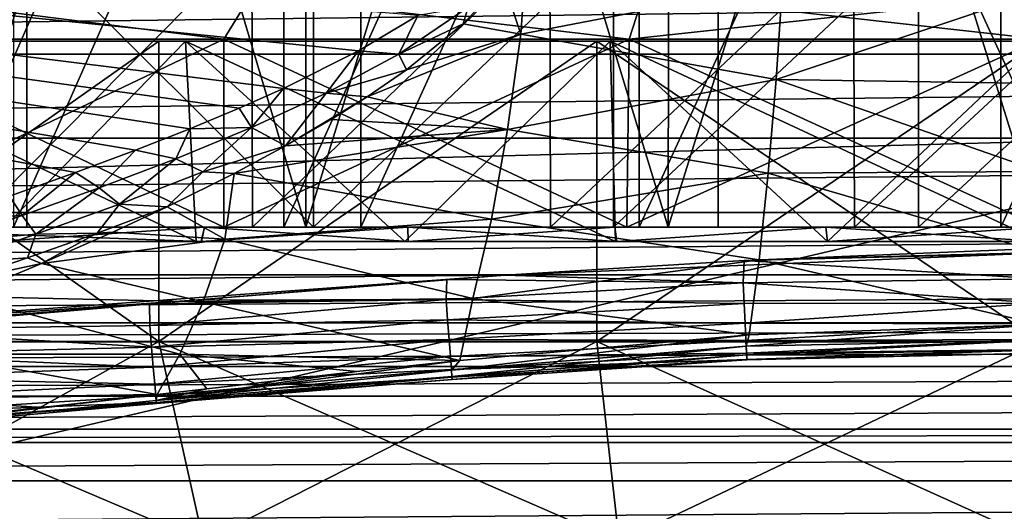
# Model space of a CAD drawing. Header units: metres. Extents: x -205 to 205, y -104 to 104.
# Tile 912 of 1056: x -5.1 to -0.18, y -45.81 to -43.35. Entities that reach past the tile are written whole.
import ezdxf

# ---------------------------------------------------------------- set-up
doc = ezdxf.new("R2010")
doc.units = ezdxf.units.M
doc.layers.add('solid_01_2-CONSUMER_EHM_BOX_SW0001', color=7, linetype='CONTINUOUS')

msp = doc.modelspace()

# ---------------------------------------------------------------- linework, layer by layer
at = {"layer": 'solid_01_2-CONSUMER_EHM_BOX_SW0001'}
for points in [[(-200.010849, -74.958488), (-200.010773, 75.041512), (-0.010778, 75.04142)], [(-0.010849, -74.95858), (-200.010849, -74.958488), (-0.010778, 75.04142)], [(-5.444449, -44.386909, 10.148825), (-3.671862, -44.386913, 9.595698), (-5.443252, -38.442848, 10.147501)], [(-5.444449, -44.386909, 38.851177), (-5.443252, -38.442848, 38.852501), (-3.673563, -38.442852, 39.403957)], [(-3.671862, -44.386913, 39.404301), (-5.444449, -44.386909, 38.851177), (-3.673563, -38.442852, 39.403957)], [(-3.671862, -44.386913, 9.595698), (-3.673563, -38.442852, 9.596043), (-5.443252, -38.442848, 10.147501)], [(-1.860574, -44.386913, 9.263984), (-1.850305, -38.442852, 9.261919), (-3.673563, -38.442852, 9.596043)], [(-3.671862, -44.386913, 9.595698), (-1.860574, -44.386913, 9.263984), (-3.673563, -38.442852, 9.596043)], [(-3.671862, -44.386913, 39.404301), (-3.673563, -38.442852, 39.403957), (-1.850305, -38.442852, 39.738083)], [(-1.860574, -44.386913, 39.736015), (-3.671862, -44.386913, 39.404301), (-1.850305, -38.442852, 39.738083)], [(-1.860574, -44.386913, 39.736015), (-1.850305, -38.442852, 39.738083), (-0.000067, -38.442852, 39.849998)], [(-1.860574, -44.386913, 39.736015), (-0.000067, -38.442852, 39.849998), (-0.00007, -44.386913, 39.849998)], [(-1.860574, -44.386913, 9.263984), (-0.00007, -44.386913, 9.15), (-1.850305, -38.442852, 9.261919)], [(-0.00007, -44.386913, 9.15), (-0.000067, -38.442852, 9.15), (-1.850305, -38.442852, 9.261919)], [(-5.504471, -44.386909, 10.546217), (-5.504829, -40.45858, 10.546358), (-3.782652, -40.45858, 9.984543)], [(-3.782094, -44.386913, 9.985631), (-5.504471, -44.386909, 10.546217), (-3.782652, -40.45858, 9.984543)], [(-5.133085, -44.386909, 38.594631), (-3.396998, -40.45858, 39.110519), (-5.133447, -40.45858, 38.594501)], [(-5.133085, -44.386909, 38.594631), (-3.39647, -44.386913, 39.109417), (-3.396998, -40.45858, 39.110519)], [(-3.782094, -44.386913, 9.985631), (-3.782652, -40.45858, 9.984543), (-2.005299, -40.45858, 9.634423)], [(-2.005165, -44.386913, 9.634405), (-3.782094, -44.386913, 9.985631), (-2.005299, -40.45858, 9.634423)], [(-3.39647, -44.386913, 39.109417), (-1.610998, -40.45858, 39.413456), (-3.396998, -40.45858, 39.110519)], [(-3.39647, -44.386913, 39.109417), (-1.610864, -44.386913, 39.413471), (-1.610998, -40.45858, 39.413456)], [(-2.005165, -44.386913, 9.634405), (-2.005299, -40.45858, 9.634423), (-0.198697, -40.45858, 9.501108)], [(-0.198681, -44.386913, 9.502301), (-2.005165, -44.386913, 9.634405), (-0.198697, -40.45858, 9.501108)], [(0.198485, -44.386913, 39.4977), (0.198501, -40.45858, 39.498894), (-1.610998, -40.45858, 39.413456)], [(-1.610864, -44.386913, 39.413471), (0.198485, -44.386913, 39.4977), (-1.610998, -40.45858, 39.413456)], [(-0.198681, -44.386913, 9.502301), (-0.198697, -40.45858, 9.501108), (1.610802, -40.45858, 9.586543)], [(1.610668, -44.386913, 9.586529), (-0.198681, -44.386913, 9.502301), (1.610802, -40.45858, 9.586543)], [(-12.003431, -47.071278, 63.099998), (-10.68528, -41.756615, 63.099998), (10.685143, -41.756622, 63.099998)], [(11.996569, -47.073002, 63.099998), (-12.003431, -47.071278, 63.099998), (10.685143, -41.756622, 63.099998)], [(-3.407826, -43.506493, 48), (-3.112126, -43.330784, 48), (-13.737907, -42.458572, 48)], [(-3.784021, -43.694065, 48), (-3.407826, -43.506493, 48), (-13.737907, -42.458572, 48)], [(-4.005627, -43.792999, 48), (-3.784021, -43.694065, 48), (-13.737907, -42.458572, 48)], [(-4.251604, -43.895813, 48), (-4.005627, -43.792999, 48), (-13.737907, -42.458572, 48)], [(-4.523632, -44.002892, 48), (-4.251604, -43.895813, 48), (-13.737907, -42.458572, 48)], [(-4.823459, -44.114681, 48), (-4.523632, -44.002892, 48), (-13.737907, -42.458572, 48)], [(-5.152787, -44.231731, 48), (-4.823459, -44.114681, 48), (-13.737907, -42.458572, 48)], [(38.274673, -42.903759, 75), (-63.60397, -54.56757, 75), (63.596031, -54.576706, 75)], [(38.274673, -42.903759, 75), (37.499931, -42.958599, 75), (-63.60397, -54.56757, 75)], [(37.499931, -42.958599, 75), (-37.500069, -42.958565, 75), (-63.60397, -54.56757, 75)], [(-37.500069, -42.958565, 46), (37.499931, -42.958599, 46), (-37.500069, -44.958565, 46)], [(37.499931, -42.958599, 46), (-2.676463, -44.626774, 46), (-37.500069, -44.958565, 46)], [(-6.428539, -44.386909, 34.927391), (-6.428625, -42.958561, 34.927322), (-5.066164, -42.958565, 35.652515)], [(-5.066295, -44.386909, 35.652481), (-6.428539, -44.386909, 34.927391), (-5.066164, -42.958565, 35.652515)], [(-5.356279, -44.386909, 13.483854), (-3.941875, -42.958565, 12.901923), (-5.359747, -42.958565, 13.485568)], [(-5.356279, -44.386909, 13.483854), (-3.938229, -44.386913, 12.9007), (-3.941875, -42.958565, 12.901923)], [(-3.633485, -44.386913, 36.198338), (-5.066295, -44.386909, 35.652481), (-5.066164, -42.958565, 35.652515)], [(-3.633485, -44.386913, 36.198338), (-5.066164, -42.958565, 35.652515), (-3.633317, -42.958565, 36.198406)], [(-3.938229, -44.386913, 12.9007), (-2.452145, -42.958565, 12.498544), (-3.941875, -42.958565, 12.901923)], [(-3.938229, -44.386913, 12.9007), (-2.448174, -44.386913, 12.49776), (-2.452145, -42.958565, 12.498544)], [(-3.633485, -44.386913, 36.198338), (-3.633317, -42.958565, 36.198406), (-2.133407, -42.958565, 36.562191)], [(-2.133345, -44.386913, 36.56218), (-3.633485, -44.386913, 36.198338), (-2.133407, -42.958565, 36.562191)], [(37.499931, -42.958599, 46), (-1.481301, -44.55365, 46), (-2.676463, -44.626774, 46)], [(-2.448174, -44.386913, 12.49776), (-0.933943, -42.958569, 12.28619), (-2.452145, -42.958565, 12.498544)], [(-2.448174, -44.386913, 12.49776), (-0.930002, -44.386913, 12.285864), (-0.933943, -42.958569, 12.28619)], [(-2.133345, -44.386913, 36.56218), (-2.133407, -42.958565, 36.562191), (-0.610105, -42.958569, 36.734261)], [(-0.610039, -44.386913, 36.734287), (-2.133345, -44.386913, 36.56218), (-0.610105, -42.958569, 36.734261)], [(37.499931, -42.958599, 46), (-0.000068, -44.516758, 46), (-1.481301, -44.55365, 46)], [(-0.930002, -44.386913, 12.285864), (0.609955, -42.958569, 12.265738), (-0.933943, -42.958569, 12.28619)], [(-0.930002, -44.386913, 12.285864), (0.613481, -44.386913, 12.265895), (0.609955, -42.958569, 12.265738)], [(-0.610039, -44.386913, 36.734287), (-0.610105, -42.958569, 36.734261), (0.933793, -42.958569, 36.71381)], [(0.933602, -44.386913, 36.713848), (-0.610039, -44.386913, 36.734287), (0.933793, -42.958569, 36.71381)], [(-2.597332, -43.423027, 47.901844), (-2.564706, -42.978214, 47.987076), (-2.684906, -43.158588, 47.981873)], [(-1.288969, -43.169476, 47.777615), (-2.564706, -42.978214, 47.987076), (-2.597332, -43.423027, 47.901844)], [(-18.227028, -43.073269, 3.455959), (-18.227028, -43.523998, 3.325387), (18.20536, -43.073284, 3.455959)], [(-18.227028, -43.523998, 3.325387), (18.20536, -43.524014, 3.325387), (18.20536, -43.073284, 3.455959)], [(-2.597332, -43.423027, 47.901844), (-2.684906, -43.158588, 47.981873), (-2.884768, -43.371346, 47.972439)], [(-2.861089, -43.289242, 47.987038), (-2.884768, -43.371346, 47.972439), (-2.684906, -43.158588, 47.981873)], [(-1.320815, -43.649704, 47.662148), (-1.288969, -43.169476, 47.777615), (-2.597332, -43.423027, 47.901844)], [(-0.000069, -43.206776, 47.712097), (-1.288969, -43.169476, 47.777615), (-1.320815, -43.649704, 47.662148)], [(-5.854372, -43.224937, 7.769365), (-4.08197, -43.448544, 7.277106), (-6.053826, -43.448544, 7.867441)], [(-5.854372, -43.224937, 41.230633), (-6.053826, -43.448544, 41.132561), (-4.08197, -43.448544, 41.722893)], [(-3.944324, -43.224937, 7.21909), (-4.08197, -43.448544, 7.277106), (-5.854372, -43.224937, 7.769365)], [(-5.854372, -43.224937, 41.230633), (-4.08197, -43.448544, 41.722893), (-3.944324, -43.224937, 41.78091)], [(-3.944324, -43.224937, 7.21909), (-2.054914, -43.448547, 6.919681), (-4.08197, -43.448544, 7.277106)], [(-3.944324, -43.224937, 41.78091), (-4.08197, -43.448544, 41.722893), (-2.054914, -43.448547, 42.080318)], [(-1.984676, -43.224941, 6.886133), (-2.054914, -43.448547, 6.919681), (-3.944324, -43.224937, 7.21909)], [(-3.944324, -43.224937, 41.78091), (-2.054914, -43.448547, 42.080318), (-1.984676, -43.224941, 42.113869)], [(-0.000069, -43.224941, 6.77468), (-0.000069, -43.448547, 6.8), (-2.054914, -43.448547, 6.919681)], [(-1.984676, -43.224941, 6.886133), (-0.000069, -43.224941, 6.77468), (-2.054914, -43.448547, 6.919681)], [(-1.984676, -43.224941, 42.113869), (-2.054914, -43.448547, 42.080318), (-0.000069, -43.448547, 42.200001)], [(-1.984676, -43.224941, 42.113869), (-0.000069, -43.448547, 42.200001), (-0.000069, -43.224941, 42.225319)], [(-0.00007, -43.670307, 47.599289), (-0.000069, -43.206776, 47.712097), (-1.320815, -43.649704, 47.662148)], [(-2.861089, -43.289242, 47.987038), (-3.112126, -43.330784, 48), (-3.206213, -43.522507, 47.987038)], [(-2.861089, -43.289242, 47.987038), (-3.206213, -43.522507, 47.987038), (-2.884768, -43.371346, 47.972439)], [(-3.206213, -43.522507, 47.987038), (-3.112126, -43.330784, 48), (-3.407826, -43.506493, 48)], [(-3.206213, -43.522507, 47.987038), (-3.167807, -43.601093, 47.958118), (-2.884768, -43.371346, 47.972439)], [(-2.597332, -43.423027, 47.901844), (-2.884768, -43.371346, 47.972439), (-3.167807, -43.601093, 47.958118)], [(-6.053826, -43.448544, 41.132561), (-6.05434, -44.386909, 41.131287), (-4.080896, -44.386913, 41.723125)], [(-4.08197, -43.448544, 7.277106), (-4.080896, -44.386913, 7.276873), (-6.05434, -44.386909, 7.868715)], [(-6.053826, -43.448544, 7.867441), (-4.08197, -43.448544, 7.277106), (-6.05434, -44.386909, 7.868715)], [(-4.08197, -43.448544, 41.722893), (-6.053826, -43.448544, 41.132561), (-4.080896, -44.386913, 41.723125)], [(-4.08197, -43.448544, 41.722893), (-4.080896, -44.386913, 41.723125), (-2.066971, -44.386913, 42.077908)], [(-2.054914, -43.448547, 42.080318), (-4.08197, -43.448544, 41.722893), (-2.066971, -44.386913, 42.077908)], [(-4.08197, -43.448544, 7.277106), (-2.054914, -43.448547, 6.919681), (-4.080896, -44.386913, 7.276873)], [(-2.054914, -43.448547, 6.919681), (-2.066971, -44.386913, 6.922092), (-4.080896, -44.386913, 7.276873)], [(-2.597332, -43.423027, 47.901844), (-3.167807, -43.601093, 47.958118), (-3.364774, -43.736763, 47.947315)], [(-2.663387, -43.899494, 47.731567), (-2.597332, -43.423027, 47.901844), (-3.364774, -43.736763, 47.947315)], [(-1.320815, -43.649704, 47.662148), (-2.597332, -43.423027, 47.901844), (-2.663387, -43.899494, 47.731567)], [(-2.054914, -43.448547, 42.080318), (-2.066971, -44.386913, 42.077908), (-0.00007, -44.386913, 42.200001)], [(-0.000069, -43.448547, 6.8), (-0.00007, -44.386913, 6.8), (-2.066971, -44.386913, 6.922092)], [(-2.054914, -43.448547, 6.919681), (-0.000069, -43.448547, 6.8), (-2.066971, -44.386913, 6.922092)], [(-0.000069, -43.448547, 42.200001), (-2.054914, -43.448547, 42.080318), (-0.00007, -44.386913, 42.200001)], [(-6.539499, -43.458576, 5.811082), (-4.406051, -43.45858, 5.196443), (-6.539596, -44.958576, 5.81111)], [(-6.539483, -43.458576, 43.188923), (-6.539596, -44.958576, 43.188889), (-4.405984, -44.95858, 43.803574)], [(-4.406051, -43.45858, 5.196443), (-4.405984, -44.95858, 5.196427), (-6.539596, -44.958576, 5.81111)], [(-6.539499, -43.458576, 5.811082), (-6.341319, -43.458576, 6.377408), (-4.406051, -43.45858, 5.196443)], [(-4.406038, -43.45858, 43.803562), (-6.341335, -43.458576, 42.622585), (-6.539483, -43.458576, 43.188923)], [(-4.406038, -43.45858, 43.803562), (-6.539483, -43.458576, 43.188923), (-4.405984, -44.95858, 43.803574)], [(-5.248472, -44.45858, 42.031235), (-6.341335, -43.458576, 42.622585), (-4.272536, -43.45858, 43.218601)], [(-4.406038, -43.45858, 43.803562), (-4.272536, -43.45858, 43.218601), (-6.341335, -43.458576, 42.622585)], [(-4.220408, -44.45858, 6.693295), (-4.272524, -43.45858, 5.781396), (-6.341319, -43.458576, 6.377408)], [(-4.406051, -43.45858, 5.196443), (-6.341319, -43.458576, 6.377408), (-4.272524, -43.45858, 5.781396)], [(-5.248495, -44.45858, 6.968772), (-4.220408, -44.45858, 6.693295), (-6.341319, -43.458576, 6.377408)], [(-4.220394, -44.45858, 42.306709), (-5.248472, -44.45858, 42.031235), (-4.272536, -43.45858, 43.218601)], [(-4.406051, -43.45858, 5.196443), (-4.272524, -43.45858, 5.781396), (-2.217138, -43.45858, 4.824516)], [(-4.406051, -43.45858, 5.196443), (-2.217138, -43.45858, 4.824516), (-4.405984, -44.95858, 5.196427)], [(-2.21713, -43.45858, 44.175484), (-4.272536, -43.45858, 43.218601), (-4.406038, -43.45858, 43.803562)], [(-2.21713, -43.45858, 44.175484), (-4.406038, -43.45858, 43.803562), (-4.405984, -44.95858, 43.803574)], [(-2.217138, -43.45858, 4.824516), (-2.216967, -44.95858, 4.824498), (-4.405984, -44.95858, 5.196427)], [(-2.21713, -43.45858, 44.175484), (-4.405984, -44.95858, 43.803574), (-2.216967, -44.95858, 44.175503)], [(-3.177615, -44.45858, 42.522015), (-4.272536, -43.45858, 43.218601), (-2.149954, -43.45858, 43.579258)], [(-2.21713, -43.45858, 44.175484), (-2.149954, -43.45858, 43.579258), (-4.272536, -43.45858, 43.218601)], [(-3.177615, -44.45858, 42.522015), (-4.220394, -44.45858, 42.306709), (-4.272536, -43.45858, 43.218601)], [(-2.124708, -44.45858, 6.323752), (-2.149945, -43.45858, 5.420743), (-4.272524, -43.45858, 5.781396)], [(-2.217138, -43.45858, 4.824516), (-4.272524, -43.45858, 5.781396), (-2.149945, -43.45858, 5.420743)], [(-3.177624, -44.45858, 6.477986), (-2.124708, -44.45858, 6.323752), (-4.272524, -43.45858, 5.781396)], [(-4.220408, -44.45858, 6.693295), (-3.177624, -44.45858, 6.477986), (-4.272524, -43.45858, 5.781396)], [(-2.1247, -44.45858, 42.676247), (-3.177615, -44.45858, 42.522015), (-2.149954, -43.45858, 43.579258)], [(-2.217138, -43.45858, 4.824516), (-2.149945, -43.45858, 5.420743), (-0.000069, -43.45858, 5.3)], [(-2.217138, -43.45858, 4.824516), (-0.000069, -43.45858, 5.3), (-0.000069, -43.45858, 4.7)], [(-2.217138, -43.45858, 4.824516), (-0.000069, -43.45858, 4.7), (-2.216967, -44.95858, 4.824498)], [(-0.000069, -43.45858, 44.299999), (-2.149954, -43.45858, 43.579258), (-2.21713, -43.45858, 44.175484)], [(-2.21713, -43.45858, 44.175484), (-2.216967, -44.95858, 44.175503), (-0.00007, -44.95858, 44.299999)], [(-0.000069, -43.45858, 44.299999), (-2.21713, -43.45858, 44.175484), (-0.00007, -44.95858, 44.299999)], [(-0.000069, -43.45858, 4.7), (-0.00007, -44.95858, 4.7), (-2.216967, -44.95858, 4.824498)], [(-1.064013, -44.45858, 42.769043), (-2.149954, -43.45858, 43.579258), (-0.000069, -43.45858, 43.700001)], [(-0.000069, -43.45858, 44.299999), (-0.000069, -43.45858, 43.700001), (-2.149954, -43.45858, 43.579258)], [(-1.064013, -44.45858, 42.769043), (-2.1247, -44.45858, 42.676247), (-2.149954, -43.45858, 43.579258)], [(-0.00007, -44.45858, 6.2), (-0.000069, -43.45858, 5.3), (-2.149945, -43.45858, 5.420743)], [(-1.064015, -44.45858, 6.230956), (-0.00007, -44.45858, 6.2), (-2.149945, -43.45858, 5.420743)], [(-2.124708, -44.45858, 6.323752), (-1.064015, -44.45858, 6.230956), (-2.149945, -43.45858, 5.420743)], [(-1.064013, -44.45858, 42.769043), (-0.000069, -43.45858, 43.700001), (-0.00007, -44.45858, 42.799999)], [(-18.227028, -43.523998, 3.325387), (-18.227028, -43.942383, 3.112886), (18.20536, -43.524014, 3.325387)], [(-18.227028, -43.942383, 3.112886), (18.20536, -43.942402, 3.112886), (18.20536, -43.524014, 3.325387)], [(-3.569704, -43.717209, 47.987038), (-3.407826, -43.506493, 48), (-3.784021, -43.694065, 48)], [(-3.206213, -43.522507, 47.987038), (-3.407826, -43.506493, 48), (-3.569704, -43.717209, 47.987038)], [(-3.206213, -43.522507, 47.987038), (-3.569704, -43.717209, 47.987038), (-3.167807, -43.601093, 47.958118)], [(-3.569704, -43.717209, 47.987038), (-3.364774, -43.736763, 47.947315), (-3.167807, -43.601093, 47.958118)], [(-3.94276, -43.88905, 47.987038), (-3.784021, -43.694065, 48), (-4.005627, -43.792999, 48)], [(-3.569704, -43.717209, 47.987038), (-3.784021, -43.694065, 48), (-3.94276, -43.88905, 47.987038)], [(-1.360513, -44.117203, 47.462559), (-1.320815, -43.649704, 47.662148), (-2.663387, -43.899494, 47.731567)], [(-0.00007, -44.109741, 47.414616), (-1.320815, -43.649704, 47.662148), (-1.360513, -44.117203, 47.462559)], [(-0.00007, -44.109741, 47.414616), (-0.00007, -43.670307, 47.599289), (-1.320815, -43.649704, 47.662148)], [(-3.569704, -43.717209, 47.987038), (-3.94276, -43.88905, 47.987038), (-3.772542, -43.981655, 47.923054)], [(-3.569704, -43.717209, 47.987038), (-3.772542, -43.981655, 47.923054), (-3.364774, -43.736763, 47.947315)], [(-3.772542, -43.981655, 47.923054), (-3.544653, -43.849655, 47.93692), (-3.364774, -43.736763, 47.947315)], [(-2.663387, -43.899494, 47.731567), (-3.364774, -43.736763, 47.947315), (-3.544653, -43.849655, 47.93692)], [(-3.94276, -43.88905, 47.987038), (-4.005627, -43.792999, 48), (-4.251604, -43.895813, 48)], [(-3.94276, -43.88905, 47.987038), (-4.251604, -43.895813, 48), (-4.321645, -44.045696, 47.987038)], [(-3.94276, -43.88905, 47.987038), (-4.321645, -44.045696, 47.987038), (-4.186583, -44.110615, 47.947266)], [(-3.94276, -43.88905, 47.987038), (-4.186583, -44.110615, 47.947266), (-3.772542, -43.981655, 47.923054)], [(-2.663387, -43.899494, 47.731567), (-3.544653, -43.849655, 47.93692), (-3.772542, -43.981655, 47.923054)], [(-18.227028, -43.942383, 3.112886), (-18.227028, -44.31369, 2.825941), (18.20536, -43.942402, 3.112886)], [(-18.227028, -44.31369, 2.825941), (18.205359, -44.313709, 2.825941), (18.20536, -43.942402, 3.112886)], [(-4.321645, -44.045696, 47.987038), (-4.251604, -43.895813, 48), (-4.523632, -44.002892, 48)], [(-2.663387, -43.899494, 47.731567), (-3.772542, -43.981655, 47.923054), (-4.029034, -44.119221, 47.906441)], [(-2.74426, -44.346958, 47.47834), (-2.663387, -43.899494, 47.731567), (-4.029034, -44.119221, 47.906441)], [(-1.360513, -44.117203, 47.462559), (-2.663387, -43.899494, 47.731567), (-2.74426, -44.346958, 47.47834)], [(-4.186583, -44.110615, 47.947266), (-4.029034, -44.119221, 47.906441), (-3.772542, -43.981655, 47.923054)], [(-4.704403, -44.191559, 47.987038), (-4.523632, -44.002892, 48), (-4.823459, -44.114681, 48)], [(-4.321645, -44.045696, 47.987038), (-4.523632, -44.002892, 48), (-4.704403, -44.191559, 47.987038)], [(-4.321645, -44.045696, 47.987038), (-4.704403, -44.191559, 47.987038), (-4.602838, -44.271667, 47.947266)], [(-4.321645, -44.045696, 47.987038), (-4.602838, -44.271667, 47.947266), (-4.186583, -44.110615, 47.947266)], [(-5.089845, -44.329582, 47.987038), (-4.823459, -44.114681, 48), (-5.152787, -44.231731, 48)], [(-4.704403, -44.191559, 47.987038), (-4.823459, -44.114681, 48), (-5.089845, -44.329582, 47.987038)], [(-4.186583, -44.110615, 47.947266), (-4.602838, -44.271667, 47.947266), (-4.365299, -44.286354, 47.883022)], [(-4.186583, -44.110615, 47.947266), (-4.365299, -44.286354, 47.883022), (-4.029034, -44.119221, 47.906441)], [(-4.077119, -44.448017, 47.668404), (-4.029034, -44.119221, 47.906441), (-4.365299, -44.286354, 47.883022)], [(-2.74426, -44.346958, 47.47834), (-4.029034, -44.119221, 47.906441), (-4.077119, -44.448017, 47.668404)], [(-1.406823, -44.550007, 47.18195), (-1.360513, -44.117203, 47.462559), (-2.74426, -44.346958, 47.47834)], [(-0.00007, -44.514164, 47.16283), (-1.360513, -44.117203, 47.462559), (-1.406823, -44.550007, 47.18195)], [(-0.00007, -44.514164, 47.16283), (-0.00007, -44.109741, 47.414616), (-1.360513, -44.117203, 47.462559)], [(-5.089845, -44.329582, 47.987038), (-5.152787, -44.231731, 48), (-5.513134, -44.354717, 48)], [(-4.704403, -44.191559, 47.987038), (-5.089845, -44.329582, 47.987038), (-5.021621, -44.422668, 47.947266)], [(-4.704403, -44.191559, 47.987038), (-5.021621, -44.422668, 47.947266), (-4.602838, -44.271667, 47.947266)], [(-4.602838, -44.271667, 47.947266), (-5.021621, -44.422668, 47.947266), (-4.714257, -44.41716, 47.882862)], [(-4.602838, -44.271667, 47.947266), (-4.714257, -44.41716, 47.882862), (-4.365299, -44.286354, 47.883022)], [(-4.714257, -44.41716, 47.882862), (-4.636374, -44.412624, 47.862793), (-4.365299, -44.286354, 47.883022)], [(-4.077119, -44.448017, 47.668404), (-4.365299, -44.286354, 47.883022), (-4.636374, -44.412624, 47.862793)], [(-18.227028, -44.31369, 2.825941), (-18.227028, -44.624832, 2.474663), (18.205359, -44.313709, 2.825941)], [(-18.227028, -44.624832, 2.474663), (18.205359, -44.624851, 2.474663), (18.205359, -44.313709, 2.825941)], [(-5.089845, -44.329582, 47.987038), (-5.513134, -44.354717, 48), (-5.477154, -44.461967, 47.987034)], [(-5.089845, -44.329582, 47.987038), (-5.477154, -44.461967, 47.987034), (-5.021621, -44.422668, 47.947266)], [(-2.836816, -44.743916, 47.150593), (-2.74426, -44.346958, 47.47834), (-4.077119, -44.448017, 47.668404)], [(-1.406823, -44.550007, 47.18195), (-2.74426, -44.346958, 47.47834), (-2.836816, -44.743916, 47.150593)], [(12.24885, -44.386921, 24.337812), (-12.249002, -44.386909, 24.662188), (12.170489, -44.386921, 25.884689)], [(12.170489, -44.386921, 25.884689), (-12.249002, -44.386909, 24.662188), (-12.129713, -44.386909, 26.206446)], [(-12.170487, -44.386909, 23.114296), (-12.249002, -44.386909, 24.662188), (12.24885, -44.386921, 24.337812)], [(-12.170487, -44.386909, 23.114296), (12.129597, -44.386921, 22.793837), (-11.904311, -44.386909, 21.610153)], [(-12.170487, -44.386909, 23.114296), (12.24885, -44.386921, 24.337812), (12.129597, -44.386921, 22.793837)], [(12.170489, -44.386921, 25.884689), (-12.129713, -44.386909, 26.206446), (11.904579, -44.386921, 27.3881)], [(11.904579, -44.386921, 27.3881), (-12.129713, -44.386909, 26.206446), (-11.82409, -44.386909, 27.702288)], [(-11.904311, -44.386909, 21.610153), (11.824088, -44.386921, 21.298269), (-11.446547, -44.386909, 20.139046)], [(-11.904311, -44.386909, 21.610153), (12.129597, -44.386921, 22.793837), (11.824088, -44.386921, 21.298269)], [(11.447203, -44.386921, 28.858797), (-11.82409, -44.386909, 27.702288), (-11.327934, -44.386909, 29.16036)], [(11.904579, -44.386921, 27.3881), (-11.82409, -44.386909, 27.702288), (11.447203, -44.386921, 28.858797)], [(-11.446547, -44.386909, 20.139046), (11.328126, -44.386917, 19.840473), (-10.811516, -44.386909, 18.740379)], [(-11.446547, -44.386909, 20.139046), (11.824088, -44.386921, 21.298269), (11.328126, -44.386917, 19.840473)], [(10.812636, -44.386917, 30.257229), (-11.327934, -44.386909, 29.16036), (-10.656564, -44.386909, 30.5415)], [(11.447203, -44.386921, 28.858797), (-11.327934, -44.386909, 29.16036), (10.812636, -44.386917, 30.257229)], [(-10.811516, -44.386909, 18.740379), (10.657019, -44.386917, 18.459574), (-10.001654, -44.386909, 17.42831)], [(-10.811516, -44.386909, 18.740379), (11.328126, -44.386917, 19.840473), (10.657019, -44.386917, 18.459574)], [(10.812636, -44.386917, 30.257229), (-10.656564, -44.386909, 30.5415), (10.003308, -44.386917, 31.569143)], [(10.003308, -44.386917, 31.569143), (-10.656564, -44.386909, 30.5415), (-9.812783, -44.386909, 31.831528)], [(-10.001654, -44.386909, 17.42831), (9.813576, -44.386917, 17.169735), (-9.039288, -44.386909, 16.232534)], [(-10.001654, -44.386909, 17.42831), (10.657019, -44.386917, 18.459574), (9.813576, -44.386917, 17.169735)], [(10.003308, -44.386917, 31.569143), (-9.812783, -44.386909, 31.831528), (9.041465, -44.386917, 32.764912)], [(9.041465, -44.386917, 32.764912), (-9.812783, -44.386909, 31.831528), (-8.819616, -44.386909, 33.001411)], [(-9.039288, -44.386909, 16.232534), (8.820791, -44.386917, 15.999969), (-7.92803, -44.386909, 15.162456)], [(-9.039288, -44.386909, 16.232534), (9.813576, -44.386917, 17.169735), (8.820791, -44.386917, 15.999969)], [(9.041465, -44.386917, 32.764912), (-8.819616, -44.386909, 33.001411), (7.930691, -44.386917, 33.835159)], [(7.930691, -44.386917, 33.835159), (-8.819616, -44.386909, 33.001411), (-7.680895, -44.386909, 34.04187)], [(-7.92803, -44.386909, 15.162456), (7.682497, -44.386917, 14.959541), (-6.699157, -44.386909, 14.244367)], [(-7.92803, -44.386909, 15.162456), (8.820791, -44.386917, 15.999969), (7.682497, -44.386917, 14.959541)], [(7.930691, -44.386917, 33.835159), (-7.680895, -44.386909, 34.04187), (6.70222, -44.386917, 34.753529)], [(6.70222, -44.386917, 34.753529), (-7.680895, -44.386909, 34.04187), (-6.428539, -44.386909, 34.927391)], [(-6.699157, -44.386909, 14.244367), (6.430572, -44.386917, 14.073957), (-5.356279, -44.386909, 13.483854)], [(-6.699157, -44.386909, 14.244367), (7.682497, -44.386917, 14.959541), (6.430572, -44.386917, 14.073957)], [(6.70222, -44.386917, 34.753529), (-6.428539, -44.386909, 34.927391), (5.359652, -44.386917, 35.514435)], [(5.359652, -44.386917, 35.514435), (-6.428539, -44.386909, 34.927391), (-5.066295, -44.386909, 35.652481)], [(-4.177261, -44.386913, 6.783495), (-5.221949, -44.45858, 7.064319), (-6.16175, -44.386909, 7.373097)], [(-6.16175, -44.386909, 41.626904), (-5.222021, -44.45858, 41.935707), (-4.194252, -44.45858, 42.21188)], [(-6.16175, -44.386909, 41.626904), (-4.194252, -44.45858, 42.21188), (-4.177261, -44.386913, 42.216503)], [(-6.16175, -44.386909, 41.626904), (-4.080896, -44.386913, 41.723125), (-6.05434, -44.386909, 41.131287)], [(-6.16175, -44.386909, 41.626904), (-4.177261, -44.386913, 42.216503), (-4.080896, -44.386913, 41.723125)], [(-6.16175, -44.386909, 7.373097), (-6.05434, -44.386909, 7.868715), (-4.080896, -44.386913, 7.276873)], [(-6.16175, -44.386909, 7.373097), (-4.080896, -44.386913, 7.276873), (-2.066971, -44.386913, 6.922092)], [(-4.177261, -44.386913, 6.783495), (-6.16175, -44.386909, 7.373097), (-2.066971, -44.386913, 6.922092)], [(-3.782094, -44.386913, 9.985631), (-5.444449, -44.386909, 10.148825), (-5.504471, -44.386909, 10.546217)], [(-5.021621, -44.422668, 47.947266), (-5.477154, -44.461967, 47.987034), (-5.442047, -44.566616, 47.947266)], [(-3.782094, -44.386913, 9.985631), (-3.671862, -44.386913, 9.595698), (-5.444449, -44.386909, 10.148825)], [(-5.133085, -44.386909, 38.594631), (-5.444449, -44.386909, 38.851177), (-3.671862, -44.386913, 39.404301)], [(-5.021621, -44.422668, 47.947266), (-5.442047, -44.566616, 47.947266), (-5.06222, -44.540707, 47.882862)], [(-5.356279, -44.386909, 13.483854), (5.068759, -44.386917, 13.348705), (-3.938229, -44.386913, 12.9007)], [(-5.356279, -44.386909, 13.483854), (6.430572, -44.386917, 14.073957), (5.068759, -44.386917, 13.348705)], [(-4.177261, -44.386913, 6.783495), (-4.193743, -44.45858, 6.788032), (-5.221949, -44.45858, 7.064319)], [(-5.133085, -44.386909, 38.594631), (-3.671862, -44.386913, 39.404301), (-3.39647, -44.386913, 39.109417)], [(3.941797, -44.386917, 36.098034), (-5.066295, -44.386909, 35.652481), (-3.633485, -44.386913, 36.198338)], [(5.359652, -44.386917, 35.514435), (-5.066295, -44.386909, 35.652481), (3.941797, -44.386917, 36.098034)], [(-4.714257, -44.41716, 47.882862), (-5.06222, -44.540707, 47.882862), (-4.992166, -44.569435, 47.834362)], [(-5.021621, -44.422668, 47.947266), (-5.06222, -44.540707, 47.882862), (-4.714257, -44.41716, 47.882862)], [(-4.077119, -44.448017, 47.668404), (-4.636374, -44.412624, 47.862793), (-4.992166, -44.569435, 47.834362)], [(-4.714257, -44.41716, 47.882862), (-4.992166, -44.569435, 47.834362), (-4.636374, -44.412624, 47.862793)], [(-4.177261, -44.386913, 42.216503), (-4.194252, -44.45858, 42.21188), (-3.160402, -44.45858, 42.425961)], [(-3.161455, -44.386913, 6.577139), (-3.15972, -44.45858, 6.573896), (-4.193743, -44.45858, 6.788032)], [(-3.161455, -44.386913, 6.577139), (-4.193743, -44.45858, 6.788032), (-4.177261, -44.386913, 6.783495)], [(-4.177261, -44.386913, 42.216503), (-3.161455, -44.386913, 42.422859), (4.177122, -44.386917, 42.216503)], [(-3.161455, -44.386913, 6.577139), (-4.177261, -44.386913, 6.783495), (3.161316, -44.386913, 6.577139)], [(-4.177261, -44.386913, 6.783495), (4.177122, -44.386917, 6.783495), (3.161316, -44.386913, 6.577139)], [(-4.177261, -44.386913, 42.216503), (-3.160402, -44.45858, 42.425961), (-3.161455, -44.386913, 42.422859)], [(-4.177261, -44.386913, 42.216503), (-0.00007, -44.386913, 42.200001), (-2.066971, -44.386913, 42.077908)], [(-4.177261, -44.386913, 42.216503), (4.177122, -44.386917, 42.216503), (-0.00007, -44.386913, 42.200001)], [(-4.177261, -44.386913, 42.216503), (-2.066971, -44.386913, 42.077908), (-4.080896, -44.386913, 41.723125)], [(-4.177261, -44.386913, 6.783495), (-2.066971, -44.386913, 6.922092), (-0.00007, -44.386913, 6.8)], [(-4.177261, -44.386913, 6.783495), (-0.00007, -44.386913, 6.8), (4.177122, -44.386917, 6.783495)], [(-3.938229, -44.386913, 12.9007), (3.636337, -44.386917, 12.802598), (-2.448174, -44.386913, 12.49776)], [(-3.938229, -44.386913, 12.9007), (5.068759, -44.386917, 13.348705), (3.636337, -44.386917, 12.802598)], [(-2.005165, -44.386913, 9.634405), (-3.671862, -44.386913, 9.595698), (-3.782094, -44.386913, 9.985631)], [(-2.005165, -44.386913, 9.634405), (-1.860574, -44.386913, 9.263984), (-3.671862, -44.386913, 9.595698)], [(-3.39647, -44.386913, 39.109417), (-3.671862, -44.386913, 39.404301), (-1.860574, -44.386913, 39.736015)], [(2.451816, -44.386913, 36.501469), (-3.633485, -44.386913, 36.198338), (-2.133345, -44.386913, 36.56218)], [(3.941797, -44.386917, 36.098034), (-3.633485, -44.386913, 36.198338), (2.451816, -44.386913, 36.501469)], [(-3.39647, -44.386913, 39.109417), (-1.860574, -44.386913, 39.736015), (-1.610864, -44.386913, 39.413471)], [(-3.161455, -44.386913, 42.422859), (-2.126655, -44.386913, 42.572601), (3.161316, -44.386913, 42.422859)], [(-3.161455, -44.386913, 42.422859), (3.161316, -44.386913, 42.422859), (4.177122, -44.386917, 42.216503)], [(-2.126655, -44.386913, 6.427397), (-3.161455, -44.386913, 6.577139), (2.126515, -44.386913, 6.427397)], [(-3.161455, -44.386913, 6.577139), (3.161316, -44.386913, 6.577139), (2.126515, -44.386913, 6.427397)], [(-2.126655, -44.386913, 6.427397), (-3.15972, -44.45858, 6.573896), (-3.161455, -44.386913, 6.577139)], [(-3.161455, -44.386913, 42.422859), (-3.160402, -44.45858, 42.425961), (-2.117785, -44.45858, 42.578743)], [(-3.161455, -44.386913, 42.422859), (-2.117785, -44.45858, 42.578743), (-2.126655, -44.386913, 42.572601)], [(-2.126655, -44.386913, 6.427397), (-2.117149, -44.45858, 6.421112), (-3.15972, -44.45858, 6.573896)], [(-2.448174, -44.386913, 12.49776), (2.136536, -44.386913, 12.438411), (-0.930002, -44.386913, 12.285864)], [(-2.448174, -44.386913, 12.49776), (3.636337, -44.386917, 12.802598), (2.136536, -44.386913, 12.438411)], [(0.933602, -44.386913, 36.713848), (-2.133345, -44.386913, 36.56218), (-0.610039, -44.386913, 36.734287)], [(2.451816, -44.386913, 36.501469), (-2.133345, -44.386913, 36.56218), (0.933602, -44.386913, 36.713848)], [(-2.126655, -44.386913, 42.572601), (-1.07286, -44.386913, 42.66573), (2.126515, -44.386913, 42.572601)], [(-2.126655, -44.386913, 42.572601), (2.126515, -44.386913, 42.572601), (3.161316, -44.386913, 42.422859)], [(-1.07286, -44.386913, 6.334269), (-2.126655, -44.386913, 6.427397), (1.07272, -44.386913, 6.334269)], [(-2.126655, -44.386913, 6.427397), (2.126515, -44.386913, 6.427397), (1.07272, -44.386913, 6.334269)], [(-1.07286, -44.386913, 6.334269), (-2.117149, -44.45858, 6.421112), (-2.126655, -44.386913, 6.427397)], [(-2.126655, -44.386913, 42.572601), (-2.117785, -44.45858, 42.578743), (-1.07286, -44.386913, 42.66573)], [(-1.07286, -44.386913, 42.66573), (-2.117785, -44.45858, 42.578743), (-1.064341, -44.45858, 42.670837)], [(-1.07286, -44.386913, 6.334269), (-1.063932, -44.45858, 6.329065), (-2.117149, -44.45858, 6.421112)], [(-0.198681, -44.386913, 9.502301), (-1.860574, -44.386913, 9.263984), (-2.005165, -44.386913, 9.634405)], [(-1.610864, -44.386913, 39.413471), (-1.860574, -44.386913, 39.736015), (-0.00007, -44.386913, 39.849998)], [(-0.198681, -44.386913, 9.502301), (-0.00007, -44.386913, 9.15), (-1.860574, -44.386913, 9.263984)], [(-1.610864, -44.386913, 39.413471), (-0.00007, -44.386913, 39.849998), (0.198485, -44.386913, 39.4977)], [(-1.07286, -44.386913, 42.66573), (-0.00007, -44.386913, 42.702244), (1.07272, -44.386913, 42.66573)], [(-1.07286, -44.386913, 42.66573), (1.07272, -44.386913, 42.66573), (2.126515, -44.386913, 42.572601)], [(-1.07286, -44.386913, 6.334269), (1.07272, -44.386913, 6.334269), (-0.00007, -44.386913, 6.297755)], [(-1.07286, -44.386913, 6.334269), (-0.00007, -44.386913, 6.297755), (-1.063932, -44.45858, 6.329065)], [(-1.07286, -44.386913, 42.66573), (-1.064341, -44.45858, 42.670837), (-0.00007, -44.45858, 42.702244)], [(-1.07286, -44.386913, 42.66573), (-0.00007, -44.45858, 42.702244), (-0.00007, -44.386913, 42.702244)], [(-0.00007, -44.386913, 6.297755), (-0.00007, -44.45858, 6.297755), (-1.063932, -44.45858, 6.329065)], [(-0.930002, -44.386913, 12.285864), (2.136536, -44.386913, 12.438411), (0.613481, -44.386913, 12.265895)], [(1.610668, -44.386913, 9.586529), (-0.00007, -44.386913, 9.15), (-0.198681, -44.386913, 9.502301)], [(-5.221949, -44.45858, 7.064319), (-4.220408, -44.45858, 6.693295), (-5.248495, -44.45858, 6.968772)], [(-5.222021, -44.45858, 41.935707), (-5.248472, -44.45858, 42.031235), (-4.220394, -44.45858, 42.306709)], [(-4.194252, -44.45858, 42.21188), (-5.222021, -44.45858, 41.935707), (-4.220394, -44.45858, 42.306709)], [(-5.221949, -44.45858, 7.064319), (-4.193743, -44.45858, 6.788032), (-4.220408, -44.45858, 6.693295)], [(-4.185116, -44.759995, 47.380035), (-4.077119, -44.448017, 47.668404), (-4.992166, -44.569435, 47.834362)], [(-4.193743, -44.45858, 6.788032), (-3.177624, -44.45858, 6.477986), (-4.220408, -44.45858, 6.693295)], [(-4.194252, -44.45858, 42.21188), (-4.220394, -44.45858, 42.306709), (-3.177615, -44.45858, 42.522015)], [(-3.160402, -44.45858, 42.425961), (-4.194252, -44.45858, 42.21188), (-3.177615, -44.45858, 42.522015)], [(-4.193743, -44.45858, 6.788032), (-3.15972, -44.45858, 6.573896), (-3.177624, -44.45858, 6.477986)], [(-2.836816, -44.743916, 47.150593), (-4.077119, -44.448017, 47.668404), (-4.185116, -44.759995, 47.380035)], [(-3.15972, -44.45858, 6.573896), (-2.124708, -44.45858, 6.323752), (-3.177624, -44.45858, 6.477986)], [(-3.160402, -44.45858, 42.425961), (-3.177615, -44.45858, 42.522015), (-2.1247, -44.45858, 42.676247)], [(-2.117785, -44.45858, 42.578743), (-3.160402, -44.45858, 42.425961), (-2.1247, -44.45858, 42.676247)], [(-3.15972, -44.45858, 6.573896), (-2.117149, -44.45858, 6.421112), (-2.124708, -44.45858, 6.323752)], [(-2.117149, -44.45858, 6.421112), (-1.064015, -44.45858, 6.230956), (-2.124708, -44.45858, 6.323752)], [(-2.117785, -44.45858, 42.578743), (-2.1247, -44.45858, 42.676247), (-1.064013, -44.45858, 42.769043)], [(-1.064341, -44.45858, 42.670837), (-2.117785, -44.45858, 42.578743), (-1.064013, -44.45858, 42.769043)], [(-2.117149, -44.45858, 6.421112), (-1.063932, -44.45858, 6.329065), (-1.064015, -44.45858, 6.230956)], [(-1.064341, -44.45858, 42.670837), (-1.064013, -44.45858, 42.769043), (-0.00007, -44.45858, 42.799999)], [(-0.00007, -44.45858, 42.702244), (-1.064341, -44.45858, 42.670837), (-0.00007, -44.45858, 42.799999)], [(-0.00007, -44.45858, 6.297755), (-0.00007, -44.45858, 6.2), (-1.064015, -44.45858, 6.230956)], [(-1.063932, -44.45858, 6.329065), (-0.00007, -44.45858, 6.297755), (-1.064015, -44.45858, 6.230956)], [(-0.000071, -44.645969, 46.016983), (-1.481301, -44.55365, 46), (-0.000068, -44.516758, 46)], [(-0.00007, -44.873829, 46.849998), (-0.00007, -44.514164, 47.16283), (-1.406823, -44.550007, 47.18195)], [(-5.06222, -44.540707, 47.882862), (-5.442047, -44.566616, 47.947266), (-5.411222, -44.658497, 47.883842)], [(-5.06222, -44.540707, 47.882862), (-5.411222, -44.658497, 47.883842), (-4.992166, -44.569435, 47.834362)], [(-4.992166, -44.569435, 47.834362), (-5.411222, -44.658497, 47.883842), (-5.385909, -44.733948, 47.799999)], [(-4.185116, -44.759995, 47.380035), (-4.992166, -44.569435, 47.834362), (-5.385909, -44.733948, 47.799999)], [(-1.456036, -44.9245, 46.834522), (-1.406823, -44.550007, 47.18195), (-2.836816, -44.743916, 47.150593)], [(-1.485626, -44.666046, 46.012714), (-2.676463, -44.626774, 46), (-1.481301, -44.55365, 46)], [(-0.000071, -44.645969, 46.016983), (-1.485626, -44.666046, 46.012714), (-1.481301, -44.55365, 46)], [(-0.00007, -44.873829, 46.849998), (-1.406823, -44.550007, 47.18195), (-1.456036, -44.9245, 46.834522)], [(-2.676463, -44.626774, 46), (-7.215505, -44.958576, 46), (-37.500069, -44.958565, 46)], [(-18.227028, -44.624832, 2.474663), (-18.227028, -44.864849, 2.071429), (18.205359, -44.624851, 2.474663)], [(-18.227028, -44.864849, 2.071429), (18.205359, -44.864864, 2.071429), (18.205359, -44.624851, 2.474663)], [(-2.676463, -44.626774, 46), (-4.230247, -44.751202, 46), (-7.215505, -44.958576, 46)], [(-2.676463, -44.626774, 46), (-2.966562, -44.647942, 46), (-4.230247, -44.751202, 46)], [(-1.485626, -44.666046, 46.012714), (-2.966562, -44.647942, 46), (-2.676463, -44.626774, 46)], [(-2.970913, -44.747982, 46.009914), (-4.230247, -44.751202, 46), (-2.966562, -44.647942, 46)], [(-2.970913, -44.747982, 46.009914), (-2.966562, -44.647942, 46), (-1.485626, -44.666046, 46.012714)], [(-2.970913, -44.747982, 46.009914), (-1.485626, -44.666046, 46.012714), (-1.480727, -44.768162, 46.048244)], [(-0.000071, -44.645969, 46.016983), (-0.000077, -44.766407, 46.066788), (-1.485626, -44.666046, 46.012714)], [(-0.000077, -44.766407, 46.066788), (-1.480727, -44.768162, 46.048244), (-1.485626, -44.666046, 46.012714)], [(-4.230247, -44.751202, 46), (-6.610476, -44.944183, 46), (-7.215505, -44.958576, 46)], [(-4.230247, -44.751202, 46), (-5.937219, -44.898872, 46), (-6.610476, -44.944183, 46)], [(-4.230247, -44.751202, 46), (-4.452126, -44.769814, 46), (-5.937219, -44.898872, 46)], [(-4.452019, -44.878159, 46.011719), (-5.937219, -44.898872, 46), (-4.452126, -44.769814, 46)], [(-4.301581, -45.020908, 47.054913), (-5.385909, -44.733948, 47.799999), (-5.540698, -45.022015, 47.434727)], [(-4.301581, -45.020908, 47.054913), (-4.185116, -44.759995, 47.380035), (-5.385909, -44.733948, 47.799999)], [(-2.970913, -44.747982, 46.009914), (-4.452126, -44.769814, 46), (-4.230247, -44.751202, 46)], [(-4.452019, -44.878159, 46.011719), (-4.452126, -44.769814, 46), (-2.970913, -44.747982, 46.009914)], [(-4.452019, -44.878159, 46.011719), (-2.970913, -44.747982, 46.009914), (-2.963189, -44.849438, 46.042099)], [(-2.901626, -45.052528, 46.789051), (-4.185116, -44.759995, 47.380035), (-4.301581, -45.020908, 47.054913)], [(-2.901626, -45.052528, 46.789051), (-2.836816, -44.743916, 47.150593), (-4.185116, -44.759995, 47.380035)], [(-2.963189, -44.849438, 46.042099), (-2.970913, -44.747982, 46.009914), (-1.480727, -44.768162, 46.048244)], [(-2.963189, -44.849438, 46.042099), (-1.480727, -44.768162, 46.048244), (-1.475968, -44.867359, 46.110561)], [(-2.901626, -45.052528, 46.789051), (-1.456036, -44.9245, 46.834522), (-2.836816, -44.743916, 47.150593)], [(-0.000077, -44.766407, 46.066788), (-1.475968, -44.867359, 46.110561), (-1.480727, -44.768162, 46.048244)], [(-0.000077, -44.766407, 46.066788), (-0.000083, -44.869373, 46.145515), (-1.475968, -44.867359, 46.110561)], [(-18.227028, -44.959908, 1.911433), (18.205359, -44.864864, 2.071429), (-18.227028, -44.864849, 2.071429)], [(-18.227028, -44.959908, 1.911433), (18.205359, -44.959927, 1.911433), (18.205359, -44.864864, 2.071429)], [(-4.442744, -44.986263, 46.049114), (-4.452019, -44.878159, 46.011719), (-2.963189, -44.849438, 46.042099)], [(-4.442744, -44.986263, 46.049114), (-2.963189, -44.849438, 46.042099), (-2.955702, -44.947777, 46.099579)], [(-2.955702, -44.947777, 46.099579), (-2.963189, -44.849438, 46.042099), (-1.475968, -44.867359, 46.110561)], [(-2.955702, -44.947777, 46.099579), (-1.475968, -44.867359, 46.110561), (-1.471842, -44.953373, 46.199604)], [(-0.000083, -44.869373, 46.145515), (-1.471842, -44.953373, 46.199604), (-1.475968, -44.867359, 46.110561)], [(-0.000083, -44.869373, 46.145515), (-0.000087, -44.948708, 46.248173), (-1.471842, -44.953373, 46.199604)], [(-1.470495, -44.981449, 46.758797), (-0.00007, -44.873829, 46.849998), (-1.456036, -44.9245, 46.834522)], [(-0.000087, -44.952091, 46.745934), (-0.00007, -44.873829, 46.849998), (-1.470495, -44.981449, 46.758797)], [(-4.442744, -44.986263, 46.049114), (-5.937219, -44.898872, 46), (-4.452019, -44.878159, 46.011719)], [(-4.442744, -44.986263, 46.049114), (-5.926391, -45.023487, 46.0159), (-5.937219, -44.898872, 46)], [(-2.943986, -45.101658, 46.709988), (-1.470495, -44.981449, 46.758797), (-1.456036, -44.9245, 46.834522)], [(-2.943986, -45.101658, 46.709988), (-1.456036, -44.9245, 46.834522), (-2.901626, -45.052528, 46.789051)], [(-18.227028, -44.959908, 1.911433), (-18.227028, -45.083378, 1.771438), (18.205359, -44.959927, 1.911433)], [(-18.227028, -45.083378, 1.771438), (18.205359, -45.083393, 1.771438), (18.205359, -44.959927, 1.911433)], [(-6.539596, -44.958576, 5.81111), (-4.405984, -44.95858, 5.196427), (-6.20927, -45.958576, 6.754978)], [(-6.539596, -44.958576, 43.188889), (-6.20927, -45.958576, 42.245022), (-4.183428, -45.95858, 42.828651)], [(-4.405984, -44.95858, 43.803574), (-6.539596, -44.958576, 43.188889), (-4.183428, -45.95858, 42.828651)], [(-4.405984, -44.95858, 5.196427), (-4.183428, -45.95858, 6.171347), (-6.20927, -45.958576, 6.754978)], [(-4.434088, -45.087147, 46.113632), (-4.442744, -44.986263, 46.049114), (-2.955702, -44.947777, 46.099579)], [(-4.434088, -45.087147, 46.113632), (-2.955702, -44.947777, 46.099579), (-2.949154, -45.033779, 46.181812)], [(-4.405984, -44.95858, 5.196427), (-2.216967, -44.95858, 4.824498), (-4.183428, -45.95858, 6.171347)], [(-4.405984, -44.95858, 43.803574), (-4.183428, -45.95858, 42.828651), (-2.104982, -45.95858, 43.181793)], [(-2.216967, -44.95858, 44.175503), (-4.405984, -44.95858, 43.803574), (-2.104982, -45.95858, 43.181793)], [(-2.216967, -44.95858, 4.824498), (-2.104982, -45.95858, 5.818208), (-4.183428, -45.95858, 6.171347)], [(-2.949154, -45.033779, 46.181812), (-2.955702, -44.947777, 46.099579), (-1.471842, -44.953373, 46.199604)], [(-2.949154, -45.033779, 46.181812), (-1.471842, -44.953373, 46.199604), (-1.468832, -45.016109, 46.310043)], [(-2.216967, -44.95858, 44.175503), (-2.104982, -45.95858, 43.181793), (-0.000071, -45.95858, 43.299999)], [(-0.00007, -44.95858, 44.299999), (-2.216967, -44.95858, 44.175503), (-0.000071, -45.95858, 43.299999)], [(-2.216967, -44.95858, 4.824498), (-0.00007, -44.95858, 4.7), (-2.104982, -45.95858, 5.818208)], [(-0.00007, -44.95858, 4.7), (-0.000071, -45.95858, 5.7), (-2.104982, -45.95858, 5.818208)], [(-0.000087, -44.948708, 46.248173), (-1.468832, -45.016109, 46.310043), (-1.471842, -44.953373, 46.199604)], [(-0.000087, -44.952091, 46.745934), (-1.470495, -44.981449, 46.758797), (-1.46837, -45.025742, 46.664524)], [(-0.000087, -44.948708, 46.248173), (-0.00009, -44.999023, 46.368027), (-1.468832, -45.016109, 46.310043)], [(-0.00009, -45.000797, 46.625317), (-0.000087, -44.952091, 46.745934), (-1.46837, -45.025742, 46.664524)], [(-4.434088, -45.087147, 46.113632), (-5.926391, -45.023487, 46.0159), (-4.442744, -44.986263, 46.049114)], [(-4.434088, -45.087147, 46.113632), (-5.916215, -45.140587, 46.062813), (-5.926391, -45.023487, 46.0159)], [(-4.41393, -45.222313, 46.710011), (-5.540698, -45.022015, 47.434727), (-5.711821, -45.24165, 47.031097)], [(-4.41393, -45.222313, 46.710011), (-4.301581, -45.020908, 47.054913), (-5.540698, -45.022015, 47.434727)], [(-4.166986, -45.194031, 46.724846), (-4.301581, -45.020908, 47.054913), (-4.41393, -45.222313, 46.710011)], [(-3.415946, -45.108501, 46.765629), (-2.901626, -45.052528, 46.789051), (-4.301581, -45.020908, 47.054913)], [(-4.166986, -45.194031, 46.724846), (-3.415946, -45.108501, 46.765629), (-4.301581, -45.020908, 47.054913)], [(-2.944209, -45.098732, 46.283787), (-2.949154, -45.033779, 46.181812), (-1.468832, -45.016109, 46.310043)], [(-2.944209, -45.098732, 46.283787), (-1.468832, -45.016109, 46.310043), (-1.467259, -45.048904, 46.431931)], [(-2.943986, -45.101658, 46.709988), (-2.941533, -45.133892, 46.617107), (-1.470495, -44.981449, 46.758797)], [(-2.941533, -45.133892, 46.617107), (-1.46837, -45.025742, 46.664524), (-1.470495, -44.981449, 46.758797)], [(-0.00009, -44.999023, 46.368027), (-1.467259, -45.048904, 46.431931), (-1.468832, -45.016109, 46.310043)], [(-0.00009, -45.000797, 46.625317), (-1.46837, -45.025742, 46.664524), (-1.467173, -45.05069, 46.553474)], [(-0.00009, -44.999023, 46.368027), (-0.000091, -45.016747, 46.496693), (-1.467259, -45.048904, 46.431931)], [(-0.000091, -45.016747, 46.496693), (-1.467173, -45.05069, 46.553474), (-1.467259, -45.048904, 46.431931)], [(-0.000091, -45.016747, 46.496693), (-0.00009, -45.000797, 46.625317), (-1.467173, -45.05069, 46.553474)], [(-4.426891, -45.171043, 46.202099), (-4.434088, -45.087147, 46.113632), (-2.949154, -45.033779, 46.181812)], [(-4.426891, -45.171043, 46.202099), (-2.949154, -45.033779, 46.181812), (-2.944209, -45.098732, 46.283787)], [(-4.419827, -45.253376, 46.624683), (-2.901626, -45.052528, 46.789051), (-3.415946, -45.108501, 46.765629)], [(-4.419827, -45.253376, 46.624683), (-2.943986, -45.101658, 46.709988), (-2.901626, -45.052528, 46.789051)], [(-2.941294, -45.137024, 46.396801), (-2.944209, -45.098732, 46.283787), (-1.467259, -45.048904, 46.431931)], [(-2.941533, -45.133892, 46.617107), (-2.940486, -45.14764, 46.510815), (-1.46837, -45.025742, 46.664524)], [(-2.941294, -45.137024, 46.396801), (-1.467259, -45.048904, 46.431931), (-1.467173, -45.05069, 46.553474)], [(-2.940486, -45.14764, 46.510815), (-2.941294, -45.137024, 46.396801), (-1.467173, -45.05069, 46.553474)], [(-2.940486, -45.14764, 46.510815), (-1.467173, -45.05069, 46.553474), (-1.46837, -45.025742, 46.664524)], [(-18.227028, -45.083378, 1.771438), (-18.227028, -45.230713, 1.656828), (18.205359, -45.083393, 1.771438)], [(-18.227028, -45.230713, 1.656828), (18.205359, -45.230728, 1.656828), (18.205359, -45.083393, 1.771438)], [(-4.426891, -45.171043, 46.202099), (-5.916215, -45.140587, 46.062813), (-4.434088, -45.087147, 46.113632)], [(-4.421791, -45.23048, 46.306938), (-4.426891, -45.171043, 46.202099), (-2.944209, -45.098732, 46.283787)], [(-4.421791, -45.23048, 46.306938), (-2.944209, -45.098732, 46.283787), (-2.941294, -45.137024, 46.396801)], [(-4.419827, -45.253376, 46.624683), (-2.941533, -45.133892, 46.617107), (-2.943986, -45.101658, 46.709988)], [(-4.419827, -45.253376, 46.624683), (-3.415946, -45.108501, 46.765629), (-4.166986, -45.194031, 46.724846)], [(-4.426891, -45.171043, 46.202099), (-5.907406, -45.24197, 46.137512), (-5.916215, -45.140587, 46.062813)], [(-4.421791, -45.23048, 46.306938), (-5.907406, -45.24197, 46.137512), (-4.426891, -45.171043, 46.202099)], [(-4.419052, -45.262405, 46.418213), (-4.421791, -45.23048, 46.306938), (-2.941294, -45.137024, 46.396801)], [(-4.419827, -45.253376, 46.624683), (-4.418536, -45.268417, 46.526436), (-2.941533, -45.133892, 46.617107)], [(-4.419052, -45.262405, 46.418213), (-2.941294, -45.137024, 46.396801), (-2.940486, -45.14764, 46.510815)], [(-4.418536, -45.268417, 46.526436), (-4.419052, -45.262405, 46.418213), (-2.940486, -45.14764, 46.510815)], [(-4.418536, -45.268417, 46.526436), (-2.940486, -45.14764, 46.510815), (-2.941533, -45.133892, 46.617107)], [(-4.419827, -45.253376, 46.624683), (-4.166986, -45.194031, 46.724846), (-4.41393, -45.222313, 46.710011)], [(-18.227028, -45.230713, 1.656828), (-18.22703, -45.396606, 1.571667), (18.205359, -45.230728, 1.656828)], [(-18.22703, -45.396606, 1.571667), (18.205359, -45.396622, 1.571667), (18.205359, -45.230728, 1.656828)], [(-4.421791, -45.23048, 46.306938), (-5.900512, -45.32132, 46.235062), (-5.907406, -45.24197, 46.137512)], [(-4.419052, -45.262405, 46.418213), (-5.900512, -45.32132, 46.235062), (-4.421791, -45.23048, 46.306938)], [(-4.419052, -45.262405, 46.418213), (-5.895942, -45.373905, 46.349537), (-5.900512, -45.32132, 46.235062)], [(-4.418536, -45.268417, 46.526436), (-5.895942, -45.373905, 46.349537), (-4.419052, -45.262405, 46.418213)], [(-4.418536, -45.268417, 46.526436), (-5.893994, -45.39632, 46.473988), (-5.895942, -45.373905, 46.349537)], [(-4.990718, -45.288403, 46.67062), (-5.711821, -45.24165, 47.031097), (-5.894807, -45.386932, 46.599998)], [(-5.893994, -45.39632, 46.473988), (-4.41393, -45.222313, 46.710011), (-4.990718, -45.288403, 46.67062)], [(-4.419827, -45.253376, 46.624683), (-4.41393, -45.222313, 46.710011), (-5.893994, -45.39632, 46.473988)], [(-4.419827, -45.253376, 46.624683), (-5.893994, -45.39632, 46.473988), (-4.418536, -45.268417, 46.526436)], [(-4.990718, -45.288403, 46.67062), (-4.41393, -45.222313, 46.710011), (-5.711821, -45.24165, 47.031097)], [(-5.893994, -45.39632, 46.473988), (-4.990718, -45.288403, 46.67062), (-5.894807, -45.386932, 46.599998)], [(-19.34446, -45.46278, 1.571667), (18.205359, -45.396622, 1.571667), (-18.22703, -45.396606, 1.571667)], [(-19.34446, -45.46278, 1.571667), (19.32279, -45.462795, 1.571667), (18.205359, -45.396622, 1.571667)], [(-20.432171, -45.65435, 1.571667), (19.32279, -45.462795, 1.571667), (-19.34446, -45.46278, 1.571667)], [(-20.432171, -45.65435, 1.571667), (20.4105, -45.654369, 1.571667), (19.32279, -45.462795, 1.571667)], [(-21.49719, -45.973877, 1.571667), (20.4105, -45.654369, 1.571667), (-20.432171, -45.65435, 1.571667)], [(-21.49719, -45.973877, 1.571667), (21.475519, -45.973896, 1.571667), (20.4105, -45.654369, 1.571667)]]:
    msp.add_3dface(points, dxfattribs=at)

doc.saveas('drawing.dxf')
